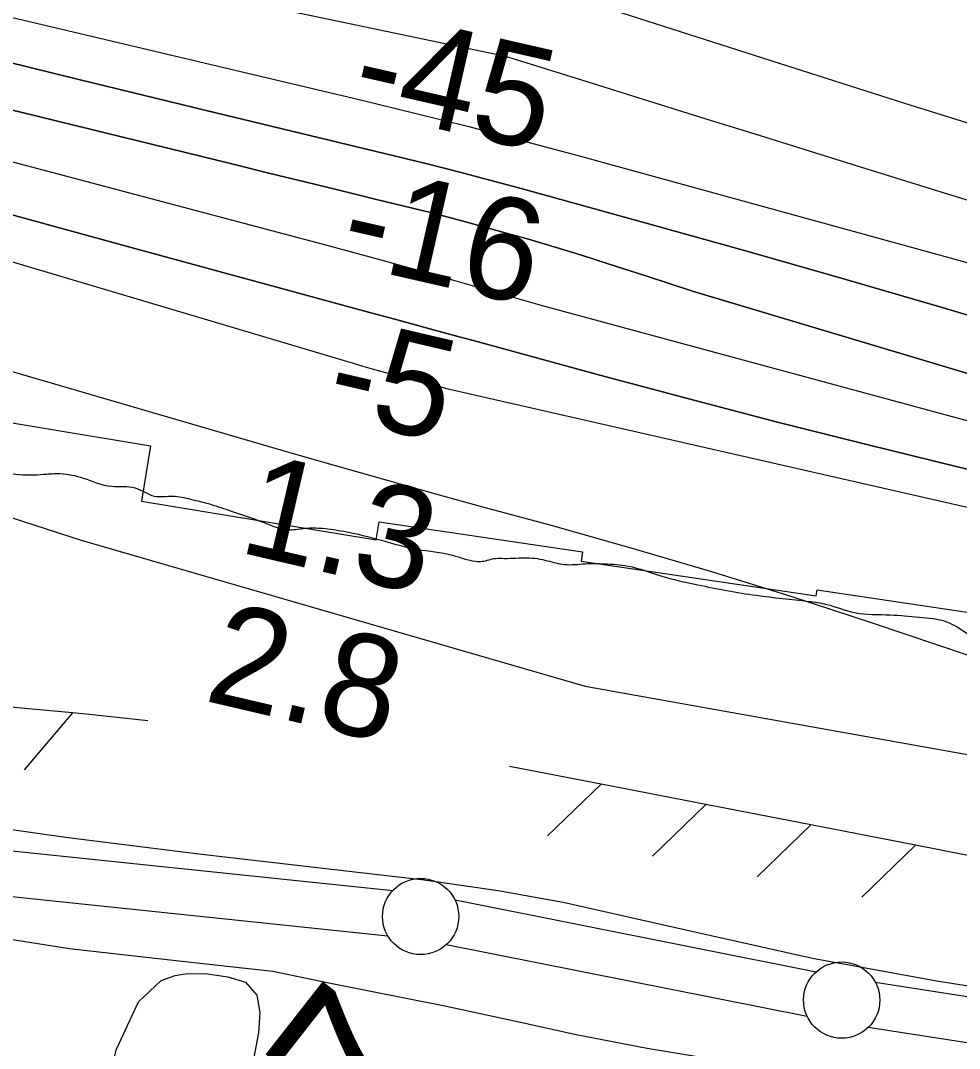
# Model space of a CAD drawing. Extents: x 3855477 to 3893699, y 299188 to 325115.
# Drawn here: x 3868521 to 3869137, y 310247 to 310921 of the extents above; entities that cross this region are included whole.
import ezdxf

# ---------------------------------------------------------------- set-up
doc = ezdxf.new("R2010")
doc.units = 0
for name, color, linetype in [('V-LEVE-TOET', 7, 'Continuous'), ('V-RIVR-EDGE', 7, 'Continuous'), ('V-RIVR-RANG', 7, 'Continuous'), ('V-RRAP-FSHR', 7, 'Continuous'), ('V-RRAP-RVMT', 7, 'Continuous'), ('V-SITE-VEGE', 7, 'Continuous'), ('V-SURV-IDEN', 7, 'Continuous'), ('V-SURV-LINE', 7, 'Continuous'), ('V-TOPO-DPTH', 7, 'Continuous'), ('V-TOPO-MAJR', 7, 'Continuous'), ('V-TOPO-MINR', 7, 'Continuous'), ('V-TOPO-WATR', 7, 'Continuous')]:
    doc.layers.add(name, color=color, linetype=linetype)

msp = doc.modelspace()

# ---------------------------------------------------------------- linework, layer by layer
at = {"layer": 'V-LEVE-TOET'}
for points in [[(3868462.87, 310397.47), (3868552.55, 310384.97), (3868638.29, 310374.11), (3868723.56, 310364.37), (3868786.06, 310357.12), (3868834.54, 310350.24), (3868877.17, 310342.47), (3868957.65, 310324.37), (3869040.71, 310305.79), (3869123.29, 310290.63), (3869209.04, 310277.47)], [(3869210.72, 310205), (3869130.54, 310217.07), (3869009.03, 310233.86), (3868932.28, 310246.62), (3868885.77, 310255.43), (3868849.27, 310263.7), (3868799.61, 310274.32), (3868723.64, 310289.35), (3868686.92, 310297.03), (3868660.75, 310299.83), (3868603.84, 310306.29), (3868553.61, 310311.92), (3868484.01, 310322.73)]]:
    msp.add_lwpolyline(points, dxfattribs=at)
at = {"layer": 'V-RIVR-EDGE'}
msp.add_spline([(3863207.1, 312832.25), (3863229.9, 312820.54), (3863243.47, 312811.76), (3863252.19, 312800.57), (3863256.05, 312790.36), (3863257.97, 312782.1), (3863257.45, 312769.48), (3863258.42, 312767.05), (3863259.86, 312761.21), (3863272.46, 312751.96), (3863294.77, 312738.3), (3863304.95, 312730.51), (3863319.49, 312720.27), (3863340.83, 312706.14), (3863351.98, 312701.74), (3863367.01, 312691.02), (3863378.16, 312682.74), (3863401.93, 312671.02), (3863427.15, 312656.39), (3863482.42, 312619.34), (3863528.48, 312589.12), (3863577.45, 312559.86), (3863604.12, 312542.31), (3863636.6, 312517.47), (3863649.69, 312508.21), (3863660.36, 312503.81), (3863682.66, 312489.67), (3863711.27, 312471.63), (3863738.91, 312455.54), (3863758.31, 312443.83), (3863780.13, 312431.15), (3863800.49, 312415.08), (3863816.98, 312406.78), (3863839.77, 312392.16), (3863862.07, 312377.53), (3863889.7, 312359.01), (3863936.74, 312330.24), (3863968.73, 312306.85), (3863983.76, 312297.1), (3864001.71, 312287.34), (3864027.41, 312273.68), (3864050.21, 312262.46), (3864086.1, 312242.94), (3864114.24, 312230.73), (3864161.77, 312206.82), (3864218.53, 312183.37), (3864252, 312168.72), (3864285.95, 312149.21), (3864306.8, 312137.5), (3864333.48, 312126.26), (3864359.68, 312113.57), (3864405.27, 312090.64), (3864433.41, 312079.88), (3864480.47, 312059.86), (3864519.76, 312042.76), (3864559.54, 312026.64), (3864597.38, 312010.03), (3864673.54, 311974.88), (3864716.23, 311957.29), (3864748.25, 311942.64), (3864782.21, 311928.47), (3864814.72, 311917.22), (3864837.52, 311908.43), (3864857.41, 311899.15), (3864870.99, 311891.83), (3864889.42, 311885.47), (3864901.55, 311881.07), (3864917.56, 311873.75), (3864943.28, 311863.97), (3864968.02, 311853.23), (3864991.31, 311844.43), (3865007.8, 311838.56), (3865027.21, 311829.77), (3865055.83, 311817.56), (3865074.26, 311810.23), (3865099.49, 311798.03), (3865169.34, 311767.26), (3865206.7, 311751.14), (3865252.77, 311727.23), (3865287.7, 311710.63), (3865320.2, 311696.47), (3865350.76, 311682.79), (3865409.45, 311654), (3865441.46, 311635.95), (3865468.12, 311618.4), (3865502.54, 311593.55), (3865519.03, 311581.85), (3865540.84, 311565.77), (3865562.17, 311550.66), (3865593.2, 311530.68), (3865614.52, 311512.66), (3865636.34, 311497.06), (3865660.58, 311479.52), (3865674.14, 311466.86), (3865694.5, 311450.78), (3865723.59, 311431.29), (3865765.78, 311405.44), (3865794.87, 311386.92), (3865822.5, 311368.39), (3865843.85, 311357.17), (3865860.82, 311347.42), (3865894.77, 311332.28), (3865922.91, 311321.04), (3865957.36, 311306.87), (3865986.95, 311294.17), (3866029.16, 311278.04), (3866067.01, 311265.32), (3866101.46, 311251.64), (3866129.6, 311241.86), (3866147.56, 311237.93), (3866169.4, 311232.04), (3866197.54, 311224.2), (3866231.02, 311212.95), (3866265.48, 311203.15), (3866285.86, 311197.28), (3866331.96, 311184.05), (3866359.13, 311172.81), (3866380.97, 311168.39), (3866393.59, 311165.93), (3866400.87, 311160.57), (3866406.69, 311158.61), (3866430.46, 311150.3), (3866466.37, 311139.04), (3866495.49, 311132.17), (3866528.98, 311121.89), (3866564.41, 311113.06), (3866587.21, 311105.72), (3866615.85, 311098.85), (3866658.07, 311087.09), (3866694.46, 311075.34), (3866714.36, 311068.5), (3866741.53, 311059.2), (3866767.26, 311055.74), (3866784.73, 311052.3), (3866816.28, 311042.02), (3866834.71, 311036.15), (3866869.17, 311024.41), (3866903.13, 311013.15), (3866908.46, 311009.25), (3866908.94, 311004.4), (3866908.93, 311002.45), (3866903.59, 311000.52), (3866900.18, 310996.65), (3866897.73, 310988.88), (3866897.73, 310988.4), (3866901.6, 310984.5), (3866906.94, 310981.09), (3866918.59, 310978.15), (3866929.75, 310976.18), (3866933.64, 310977.14), (3866939.49, 310985.38), (3866939.01, 310987.81), (3866937.55, 310989.76), (3866932.7, 310990.74), (3866923.96, 310991.73), (3866922.51, 310993.68), (3866920.58, 310999.03), (3866921.07, 311001.94), (3866923.99, 311002.9), (3866927.39, 311002.89), (3866930.79, 311002.89), (3866947.29, 310999.93), (3866980.29, 310990.62), (3867010.38, 310980.35), (3867026.39, 310974.48), (3867063.28, 310966.14), (3867093.35, 310953.43), (3867109.38, 310952.91), (3867128.79, 310946.06), (3867179.74, 310930.88), (3867221.47, 310918.15), (3867256.89, 310905.44), (3867293.29, 310893.21), (3867338.42, 310879.98), (3867369.96, 310870.68), (3867412.18, 310857.95), (3867470.89, 310839.35), (3867485.94, 310835.43), (3867499.05, 310836.85), (3867515.1, 310844.58), (3867536.99, 310860.55), (3867550.62, 310874.12), (3867558.43, 310888.67), (3867566.23, 310900.79), (3867574.99, 310909.51), (3867591.04, 310918.7), (3867596.87, 310919.17), (3867603.67, 310919.15), (3867628.42, 310912.29), (3867660.93, 310901.04), (3867685.19, 310890.78), (3867709.45, 310883.44), (3867736.15, 310878.51), (3867759.93, 310872.14), (3867775.94, 310868.22), (3867791.46, 310859.44), (3867808.43, 310849.2), (3867829.29, 310839.43), (3867855.98, 310830.14), (3867883.15, 310819.87), (3867902.07, 310812.54), (3867927.77, 310798.88), (3867944.75, 310788.64), (3867961.24, 310779.86), (3867985.98, 310770.57), (3867999.08, 310765.2), (3868011.21, 310759.83), (3868025.76, 310751.53), (3868036.42, 310744.71), (3868050.98, 310738.84), (3868071.35, 310731.02), (3868087.37, 310727.1), (3868111.65, 310724.61), (3868125.24, 310721.18), (3868147.07, 310712.38), (3868174.73, 310704.06), (3868197.53, 310695.75), (3868214.51, 310689.88), (3868239.25, 310677.19), (3868260.6, 310670.82), (3868284.39, 310666.39), (3868316.91, 310659.51), (3868344.09, 310653.62), (3868376.61, 310646.74), (3868410.11, 310641.32), (3868440.2, 310636.87), (3868468.84, 310632.43), (3868492.15, 310629.46), (3868518.36, 310623.08), (3868536.81, 310623.03), (3868547.5, 310623.49), (3868562.54, 310620.54), (3868580.98, 310615.15), (3868596.52, 310614.14), (3868609.13, 310608.77), (3868621.28, 310608.74), (3868632.93, 310606.77), (3868646.03, 310603.34), (3868659.62, 310598.93), (3868680.48, 310591.6), (3868697.95, 310586.7), (3868708.15, 310587.64), (3868719.32, 310587.62), (3868733.4, 310585.64), (3868758.15, 310579.75), (3868781.45, 310573.87), (3868804.75, 310569.92), (3868819.79, 310566), (3868824.16, 310565.99), (3868832.91, 310567.91), (3868838.74, 310567.9), (3868853.79, 310568.34), (3868866.9, 310566.37), (3868878.06, 310563.91), (3868891.66, 310564.37), (3868904.29, 310564.33), (3868919.83, 310562.84), (3868941.18, 310556.47), (3868965.45, 310550.59), (3869003.79, 310543.69), (3869038.26, 310539.72), (3869049.91, 310537.75), (3869068.35, 310532.36), (3869091.66, 310530.85), (3869110.6, 310529.34), (3869128.56, 310526.39), (3869142.14, 310518.58), (3869157.65, 310506.89), (3869177.03, 310489.84), (3869190.12, 310479.13), (3869202.24, 310469.87), (3869217.27, 310463.03), (3869242.99, 310454.72), (3869275.02, 310445.89), (3869292.98, 310441.48), (3869305.61, 310442.42), (3869320.65, 310438.5), (3869355.6, 310430.64), (3869392, 310421.32), (3869425, 310412.5), (3869458.47, 310398.82), (3869488.06, 310385.15), (3869524.93, 310367.09), (3869555.97, 310351.96), (3869578.28, 310338.79), (3869601.56, 310328.54), (3869624.37, 310322.17), (3869655.92, 310315.77), (3869691.36, 310308.89), (3869727.76, 310299.57), (3869752.51, 310295.14), (3869779.21, 310289.73), (3869816.1, 310283.33), (3869843.77, 310279.37), (3869864.64, 310274.47), (3869888.9, 310264.69), (3869906.36, 310256.88), (3869925.78, 310252.46), (3869942.27, 310244.65), (3869966.04, 310233.42), (3869989.33, 310228.02), (3870019.42, 310219.21), (3870039.33, 310217.21), (3870097.58, 310207.36), (3870123.31, 310204.87), (3870164.57, 310196.51), (3870192.73, 310192.07), (3870226.71, 310187.61), (3870265.07, 310185.09), (3870295.66, 310184.04), (3870321.89, 310184.95), (3870353.46, 310186.33), (3870391.33, 310183.81), (3870439.4, 310181.26), (3870483.59, 310179.69), (3870533.12, 310177.14), (3870576.34, 310177.52), (3870605.97, 310177.93), (3870635.1, 310178.35), (3870679.78, 310176.29), (3870709.4, 310177.68), (3870754.57, 310179.99), (3870836.67, 310189.99), (3870888.15, 310191.32), (3870912.44, 310192.72), (3870946.44, 310195.06), (3870977.53, 310199.35), (3871022.23, 310209.44), (3871049.94, 310218.6), (3871070.83, 310224.86), (3871091.71, 310224.81), (3871110.65, 310223.79), (3871127.64, 310219.86), (3871149.47, 310210.1), (3871180.03, 310195.94), (3871198.46, 310187.64), (3871229.52, 310178.82), (3871247, 310177.32), (3871265.94, 310176.3), (3871287.78, 310173.33), (3871310.6, 310170.85), (3871328.56, 310167.41), (3871341.18, 310165.92), (3871353.81, 310165.4), (3871367.9, 310169.25), (3871397.54, 310175.98), (3871415.03, 310178.36), (3871443.69, 310181.69), (3871467.01, 310183.57), (3871496.64, 310185.93), (3871534.04, 310188.75), (3871547.64, 310190.66), (3871571.93, 310194.48), (3871607.88, 310199.74), (3871648.21, 310206.44), (3871686.11, 310215.08), (3871735.18, 310226.13), (3871771.63, 310234.78), (3871791.05, 310234.74), (3871801.26, 310238.6), (3871824.1, 310243.4), (3871860.54, 310252.05), (3871894.55, 310256.33), (3871929.03, 310257.71), (3871967.4, 310258.58), (3872001.39, 310258.01), (3872037.81, 310256.95), (3872067.43, 310255.42), (3872101.91, 310257.76), (3872149.99, 310258.62), (3872177.19, 310260.49), (3872227.24, 310270.57), (3872274.36, 310278.22), (3872295.74, 310280.11), (3872312.25, 310280.07), (3872321.48, 310280.05), (3872332.65, 310280.5), (3872352.09, 310286.28), (3872372.97, 310287.2), (3872405.99, 310287.61), (3872422.02, 310288.54), (3872452.63, 310292.35), (3872488.1, 310300.03), (3872537.17, 310311.56), (3872583.81, 310317.76), (3872632.87, 310322.5), (3872668.83, 310329.21), (3872731.01, 310339.74), (3872796.12, 310351.23), (3872849.08, 310364.21), (3872896.22, 310376.72), (3872941.91, 310393.61), (3872970.6, 310407.62), (3873015.32, 310426.45), (3873066.38, 310453.03), (3873096.04, 310468.5), (3873133.96, 310485.4), (3873164.6, 310501.84), (3873227.81, 310533.73), (3873273.03, 310558.39), (3873325.55, 310585.94), (3873391.68, 310620.74), (3873435.45, 310646.86), (3873470.95, 310665.22), (3873502.08, 310685.06), (3873530.77, 310699.56), (3873577.92, 310719.35), (3873620.71, 310740.61), (3873650.86, 310754.62), (3873683.44, 310774.45), (3873708.26, 310795.27), (3873753.02, 310827.21), (3873787.58, 310858.21), (3873822.14, 310892.6), (3873850.36, 310914.39), (3873872.25, 310928.42), (3873893.66, 310947.3), (3873917.02, 310966.19), (3873944.27, 310988.94), (3873975.42, 311014.6), (3874011.42, 311043.17), (3874039.17, 311069.32), (3874068.88, 311102.76), (3874102.98, 311145.41), (3874137.56, 311188.06), (3874145.83, 311194.84), (3874157.5, 311200.15), (3874165.27, 311200.62), (3874172.56, 311200.11), (3874181.27, 311186.5), (3874183.22, 311173.88)], degree=3, dxfattribs=at)
at = {"layer": 'V-RRAP-FSHR'}
for p, q in [((3868555.44, 310466.6), (3868523.88, 310429.34)), ((3868902.13, 310419.84), (3868867.01, 310385.92)), ((3868970.85, 310406.48), (3868935.72, 310372.56)), ((3869039.56, 310393.12), (3869004.43, 310359.21)), ((3869108.27, 310379.77), (3869073.15, 310345.85))]:
    msp.add_line(p, q, dxfattribs=at)
for points in [[(3865854.44, 311446.98), (3867462.68, 310909.47), (3868014.07, 310756.85), (3868561.28, 310579.87), (3868891.57, 310484.21), (3869212.01, 310426.81), (3869707.46, 310257.01), (3870239.88, 310178.09), (3870574.79, 310145.51), (3871160.36, 310198.85), (3872092.5, 310231.31)], [(3868555.44, 310466.6), (3868485.74, 310473.03)], [(3868604.99, 310461.32), (3868564.45, 310465.76), (3868555.44, 310466.6)], [(3868902.13, 310419.84), (3868842.11, 310431.51)], [(3868970.85, 310406.48), (3868902.13, 310419.84)], [(3869039.56, 310393.12), (3868970.85, 310406.48)], [(3869108.27, 310379.77), (3869039.56, 310393.12)], [(3869176.98, 310366.41), (3869108.27, 310379.77)]]:
    msp.add_lwpolyline(points, dxfattribs=at)
at = {"layer": 'V-RRAP-RVMT'}
msp.add_lwpolyline([(3868464.31, 310665.2), (3868606.67, 310641.59), (3868600.7, 310605.46), (3868754.59, 310579.98), (3868756.56, 310591.82), (3868889.84, 310572.09), (3868888.97, 310566.17), (3869043.14, 310543.39), (3869043.69, 310547.2), (3869177.42, 310527.33), (3869173.73, 310502.35), (3869314.59, 310481.5), (3869310.17, 310448.02), (3869449.94, 310429.25), (3869446.24, 310400.9), (3869586.21, 310382.11), (3869581.43, 310345.73), (3869719.85, 310327.22), (3869716.13, 310298.84), (3869857.96, 310279.88), (3869857.01, 310272.47), (3869995.53, 310253.86)], dxfattribs=at)
at = {"layer": 'V-SITE-VEGE'}
for points in [[(3868527.88, 310042.52), (3868535.81, 310064.77), (3868548.35, 310093.15), (3868556.77, 310115.09), (3868561.51, 310136.85), (3868569.39, 310171.87), (3868572.9, 310192.88), (3868577.96, 310221.31), (3868584.39, 310246.21), (3868598.71, 310277.22), (3868613.54, 310291.16), (3868622.72, 310294.33), (3868630.64, 310295.66), (3868644.09, 310295.59), (3868657.28, 310293.45), (3868669.02, 310289.96)], [(3868669.02, 310289.96), (3868676.41, 310281.53), (3868678.41, 310270.2), (3868677.45, 310256.77), (3868674.27, 310239.64)]]:
    msp.add_lwpolyline(points, dxfattribs=at)
at = {"layer": 'V-SURV-LINE'}
for points in [[(3868234.47, 310405.45), (3868765.46, 310350.1)], [(3868762.34, 310320.27), (3868231.34, 310375.62)], [(3868806.3, 310343.93), (3869043.17, 310296.9)], [(3869037.32, 310267.48), (3868800.44, 310314.51)], [(3869081.88, 310290.06), (3869634.22, 310204.21)], [(3869629.63, 310174.56), (3869077.29, 310260.41)]]:
    msp.add_lwpolyline(points, dxfattribs=at)
for centre in [(3868783.77, 310333.11), (3869059.84, 310278.3)]:
    msp.add_circle(centre, 25, dxfattribs=at)
at = {"layer": 'V-TOPO-DPTH'}
for points in [[(3870307.19, 310313.49), (3869617.51, 310550.49), (3869583.54, 310558.9), (3869549.57, 310567.29), (3868962.1, 310743.12), (3868932.09, 310752.88), (3868906.71, 310761.1), (3868889.34, 310766.6), (3868871.92, 310771.95), (3868854.43, 310777.08), (3868836.89, 310782.06), (3868813.09, 310788.64), (3868807.42, 310790.18), (3868801.74, 310791.69), (3868796.04, 310793.15), (3868790.33, 310794.57), (3868754.75, 310803.25), (3868731.24, 310808.99), (3868707.74, 310814.73), (3868684.24, 310820.49), (3868660.74, 310826.25), (3868090.26, 310966.3)], [(3868090.26, 310966.3), (3868660.74, 310826.25), (3868684.24, 310820.49), (3868707.74, 310814.73), (3868731.24, 310808.99), (3868754.75, 310803.25), (3868790.33, 310794.57), (3868796.04, 310793.15), (3868801.74, 310791.69), (3868807.42, 310790.18), (3868813.09, 310788.64), (3868836.89, 310782.06), (3868854.43, 310777.08), (3868871.92, 310771.95), (3868889.34, 310766.6), (3868906.71, 310761.1), (3868932.09, 310752.88), (3868962.1, 310743.12), (3869549.57, 310567.29), (3869583.54, 310558.9), (3869617.51, 310550.49), (3870307.19, 310313.49)], [(3868368.22, 310957.75), (3868744.4, 310868.49), (3868779.95, 310859.86), (3868815.42, 310850.97), (3868850.81, 310841.71), (3868886.13, 310832.2), (3869106.22, 310771.65), (3869181.69, 310751.03), (3869257.21, 310730.59), (3869332.79, 310710.4), (3869408.42, 310690.39), (3869515.16, 310662.34), (3869537.5, 310656.67), (3869559.9, 310651.24), (3869582.38, 310646.18), (3869604.92, 310641.36), (3869733.01, 310615.07), (3869819.67, 310597.45), (3869906.37, 310580.04), (3869993.14, 310562.94)], [(3868368.22, 310957.75), (3868744.4, 310868.49), (3868779.95, 310859.86), (3868815.42, 310850.97), (3868850.81, 310841.71), (3868886.13, 310832.2), (3869106.22, 310771.65), (3869181.69, 310751.03), (3869257.21, 310730.59), (3869332.79, 310710.4), (3869408.42, 310690.39), (3869515.16, 310662.34), (3869537.5, 310656.67), (3869559.9, 310651.24), (3869582.38, 310646.18), (3869604.92, 310641.36), (3869733.01, 310615.07), (3869819.67, 310597.45), (3869906.37, 310580.04), (3869993.14, 310562.94)], [(3870300.52, 310359.04), (3869598.03, 310593.66), (3869589.19, 310595.57), (3869580.39, 310597.62), (3869571.61, 310599.77), (3869562.86, 310602.04), (3869554.14, 310604.39), (3869545.44, 310606.85), (3869536.76, 310609.39), (3869188.93, 310713.62), (3869125.75, 310732.33), (3869062.5, 310750.77), (3868999.13, 310768.81), (3868935.68, 310786.57), (3868849.6, 310810.37), (3868829.11, 310815.93), (3868808.58, 310821.34), (3868788, 310826.55), (3868767.39, 310831.62), (3868643.17, 310861.5), (3868560.47, 310881.6), (3868477.83, 310901.96)], [(3870300.52, 310359.04), (3869598.03, 310593.66), (3869589.19, 310595.57), (3869580.39, 310597.62), (3869571.61, 310599.77), (3869562.86, 310602.04), (3869554.14, 310604.39), (3869545.44, 310606.85), (3869536.76, 310609.39), (3869188.93, 310713.62), (3869125.75, 310732.33), (3869062.5, 310750.77), (3868999.13, 310768.81), (3868935.68, 310786.57), (3868849.6, 310810.37), (3868829.11, 310815.93), (3868808.58, 310821.34), (3868788, 310826.55), (3868767.39, 310831.62), (3868643.17, 310861.5), (3868560.47, 310881.6), (3868477.83, 310901.96)], [(3868494.86, 310798.89), (3868591.55, 310772.32), (3868748.62, 310729.64), (3868766.86, 310724.68), (3868785.09, 310719.71), (3868803.33, 310714.74), (3868821.57, 310709.77), (3868901.35, 310688), (3868959.55, 310672.41), (3869017.85, 310657.19), (3869076.28, 310642.52), (3869134.81, 310628.22), (3869513.5, 310537.59), (3869529.25, 310533.78), (3869545, 310529.92), (3869560.73, 310525.99), (3869576.44, 310522.01), (3870199.34, 310285.73)], [(3870199.34, 310285.73), (3869576.44, 310522.01), (3869560.73, 310525.99), (3869545, 310529.92), (3869529.25, 310533.78), (3869513.5, 310537.59), (3869134.81, 310628.22), (3869076.28, 310642.52), (3869017.85, 310657.19), (3868959.55, 310672.41), (3868901.35, 310688), (3868821.57, 310709.77), (3868803.33, 310714.74), (3868785.09, 310719.71), (3868766.86, 310724.68), (3868748.62, 310729.64), (3868591.55, 310772.32), (3868494.86, 310798.89)], [(3868501.45, 310694.6), (3868698.62, 310637.2), (3868730.22, 310628.09), (3868761.85, 310619.1), (3868793.53, 310610.28), (3868825.23, 310601.57), (3868868.39, 310589.84), (3868921.56, 310574.89), (3868974.54, 310559.31), (3869027.23, 310542.8), (3869079.74, 310525.66), (3869204.97, 310483.56)]]:
    msp.add_lwpolyline(points, dxfattribs=at)
at = {"layer": 'V-TOPO-MAJR'}
msp.add_lwpolyline([(3868052.11, 311061.97), (3868838.47, 310897.47), (3868849.95, 310893.97), (3868885.65, 310882.78), (3868914.96, 310873.61), (3868944.28, 310864.45), (3868973.59, 310855.29), (3869002.91, 310846.15), (3869066.48, 310826.33), (3869127.62, 310807.39), (3869188.8, 310788.59), (3869250.05, 310770), (3869311.33, 310751.55), (3869402.17, 310724.37), (3869428.87, 310716.62), (3869455.66, 310709.17), (3869482.56, 310702.17), (3869509.55, 310695.47), (3869550.05, 310685.77), (3869556.86, 310684.21), (3869563.69, 310682.74), (3869570.55, 310681.4), (3869577.42, 310680.16), (3870244.14, 310566.04)], dxfattribs=at)
at = {"layer": 'V-TOPO-MINR'}
for points in [[(3868090.26, 310966.3), (3868660.74, 310826.25), (3868684.24, 310820.49), (3868707.74, 310814.73), (3868731.24, 310808.99), (3868754.75, 310803.25), (3868790.33, 310794.57), (3868796.04, 310793.15), (3868801.74, 310791.69), (3868807.42, 310790.18), (3868813.09, 310788.64), (3868836.89, 310782.06), (3868854.43, 310777.08), (3868871.92, 310771.95), (3868889.34, 310766.6), (3868906.71, 310761.1), (3868932.09, 310752.88), (3868962.1, 310743.12), (3869549.57, 310567.29), (3869583.54, 310558.9), (3869617.51, 310550.49), (3870307.19, 310313.49)], [(3868368.22, 310957.75), (3868744.4, 310868.49), (3868779.95, 310859.86), (3868815.42, 310850.97), (3868850.81, 310841.71), (3868886.13, 310832.2), (3869106.22, 310771.65), (3869181.69, 310751.03), (3869257.21, 310730.59), (3869332.79, 310710.4), (3869408.42, 310690.39), (3869515.16, 310662.34), (3869537.5, 310656.67), (3869559.9, 310651.24), (3869582.38, 310646.18), (3869604.92, 310641.36), (3869733.01, 310615.07), (3869819.67, 310597.45), (3869906.37, 310580.04), (3869993.14, 310562.94)], [(3868862.47, 310942.9), (3869013.45, 310894.27), (3869101.04, 310866.42), (3869188.76, 310839.01), (3869276.68, 310812.26), (3869364.74, 310785.95), (3869501.4, 310745.67), (3869535.27, 310736.14), (3869569.27, 310727.16), (3869603.48, 310719.01), (3869637.84, 310711.41), (3869662.13, 310706.35), (3869708.8, 310696.99), (3869755.56, 310688.11), (3869802.44, 310679.94), (3869849.42, 310672.26), (3870287.46, 310604.01)], [(3868124.46, 310931.68), (3868722.22, 310773.14), (3868757.62, 310763.59), (3868792.97, 310753.86), (3868828.23, 310743.83), (3868863.45, 310733.61), (3869522.3, 310555.26), (3869547.34, 310549.03), (3869572.38, 310542.77), (3869597.4, 310536.49), (3870316.86, 310285.23)], [(3868047.71, 310901.57), (3868739.6, 310695.8), (3868745.83, 310693.96), (3868752.07, 310692.14), (3868758.32, 310690.36), (3868764.57, 310688.6), (3868768.89, 310687.39), (3868773, 310686.27), (3868777.11, 310685.16), (3868781.23, 310684.1), (3868785.35, 310683.06), (3868789.49, 310682.04), (3868793.62, 310681.05), (3868797.77, 310680.07), (3868801.91, 310679.12), (3869530.42, 310513.06), (3869536.51, 310511.64), (3869542.59, 310510.19), (3869548.66, 310508.68), (3869554.73, 310507.14), (3869591.27, 310497.68), (3869596.73, 310496.03), (3869602.08, 310494.11), (3870334.28, 310226.22)], [(3868477.83, 310901.96), (3868560.47, 310881.6), (3868643.17, 310861.5), (3868767.39, 310831.62), (3868788, 310826.55), (3868808.58, 310821.34), (3868829.11, 310815.93), (3868849.6, 310810.37), (3868935.68, 310786.57), (3868999.13, 310768.81), (3869062.5, 310750.77), (3869125.75, 310732.33), (3869188.93, 310713.62), (3869536.76, 310609.39), (3869545.44, 310606.85), (3869554.14, 310604.39), (3869562.86, 310602.04), (3869571.61, 310599.77), (3869580.39, 310597.62), (3869589.19, 310595.57), (3869598.03, 310593.66), (3870300.52, 310359.04)], [(3868494.86, 310798.89), (3868591.55, 310772.32), (3868748.62, 310729.64), (3868766.86, 310724.68), (3868785.09, 310719.71), (3868803.33, 310714.74), (3868821.57, 310709.77), (3868901.35, 310688), (3868959.55, 310672.41), (3869017.85, 310657.19), (3869076.28, 310642.52), (3869134.81, 310628.22), (3869513.5, 310537.59), (3869529.25, 310533.78), (3869545, 310529.92), (3869560.73, 310525.99), (3869576.44, 310522.01), (3870199.34, 310285.73)]]:
    msp.add_lwpolyline(points, dxfattribs=at)
at = {"layer": 'V-TOPO-WATR'}
msp.add_lwpolyline([(3868501.45, 310694.6), (3868698.62, 310637.2), (3868730.22, 310628.09), (3868761.85, 310619.1), (3868793.53, 310610.28), (3868825.23, 310601.57), (3868868.39, 310589.84), (3868921.56, 310574.89), (3868974.54, 310559.31), (3869027.23, 310542.8), (3869079.74, 310525.66), (3869204.97, 310483.56)], dxfattribs=at)

# ---------------------------------------------------------------- texts
at = {"layer": 'V-RIVR-RANG'}
for s, rotation, p in [('-45', 347.12458, (3868736.25, 310862.9)), ('-16', 347.12458, (3868728.64, 310762.07)), ('-5', 346.83833, (3868719.38, 310661.86)), ('1.3', 346.83833, (3868663.21, 310572.3)), ('2.8', 346.83833, (3868640.69, 310474.87))]:
    msp.add_text(s, height=67, rotation=rotation, dxfattribs=at).set_placement(p)
at = {"layer": 'V-SURV-IDEN'}
msp.add_text('1159+15.7', height=100, rotation=51.91058, dxfattribs=at).set_placement((3868410.19, 309733.75))

doc.saveas('drawing.dxf')
